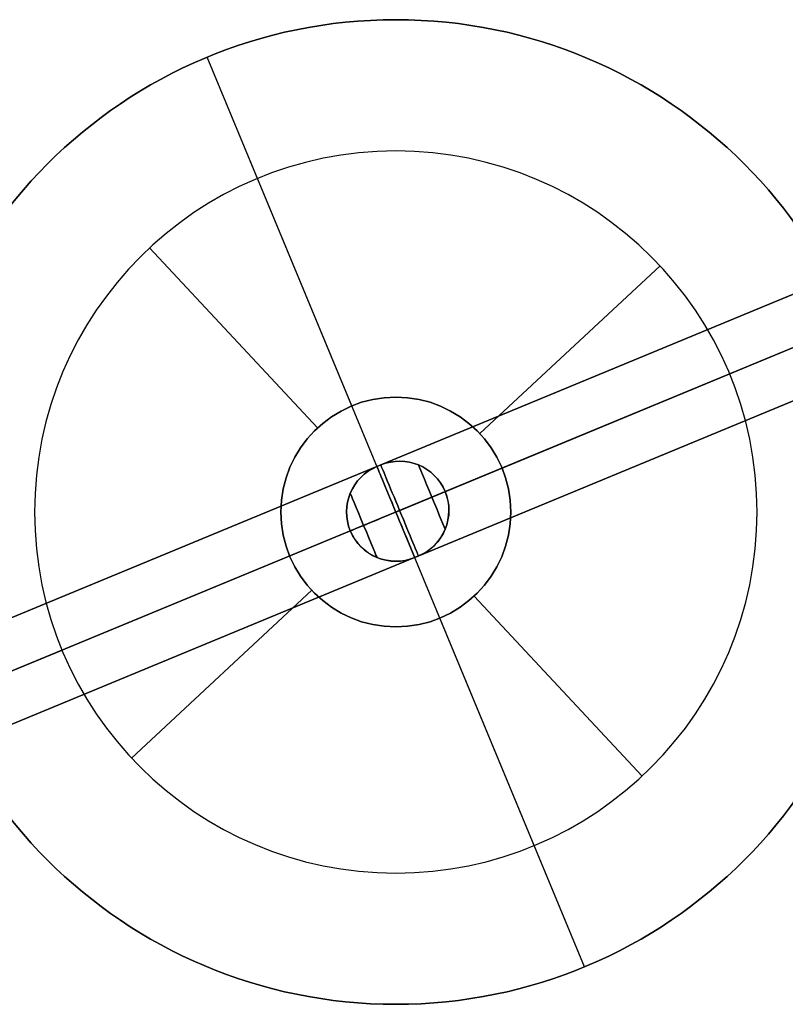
# Model space of a CAD drawing. Extents: x -3378 to 3007, y -425 to 173.
# Tile 343 of 396: x 2241 to 2264, y 12 to 42. Entities that reach past the tile are written whole.
import ezdxf

# ---------------------------------------------------------------- set-up
doc = ezdxf.new("R2010")
doc.units = 0
doc.layers.add('PREDEFINITO', color=7, linetype='CONTINUOUS')

msp = doc.modelspace()

# ---------------------------------------------------------------- linework, layer by layer
at = {"layer": 'PREDEFINITO'}
for p, q in [((2246.812, 40.932, 1255), (2246.812, 40.932, 1235)), ((2251.213, 30.308, 1255), (2246.812, 40.932, 1255)), ((2248.343, 37.237, 1235), (2246.812, 40.932, 1235)), ((2258.292, 13.216, 3155), (2246.812, 40.932, 3155)), ((2258.292, 13.216, 1255), (2246.812, 40.932, 1255)), ((2246.812, 40.932, 3155), (2246.812, 40.932, 1255)), ((2246.812, 40.932, 3155), (2246.812, 40.932, 3175)), ((2251.213, 30.308, 3155), (2246.812, 40.932, 3155)), ((2248.343, 37.237, 3175), (2246.812, 40.932, 3175)), ((2245.052, 35.121, 1235), (2245.052, 35.121, 1239)), ((2250.166, 29.635, 1239), (2245.052, 35.121, 1239)), ((2245.052, 35.121, 3175), (2245.052, 35.121, 3171)), ((2250.166, 29.635, 3171), (2245.052, 35.121, 3171)), ((2255.112, 29.461, 1239), (2260.599, 34.574, 1239)), ((2255.112, 29.461, 3171), (2260.599, 34.574, 3171)), ((2260.599, 34.574, 1235), (2260.599, 34.574, 1239)), ((2260.599, 34.574, 3175), (2260.599, 34.574, 3171)), ((2251.978, 28.46, 2061.458), (2265.767, 34.172, 2061.458)), ((2251.978, 28.46, 1837.917), (2265.767, 34.172, 1837.917)), ((2251.978, 28.46, 1614.375), (2265.767, 34.172, 1614.375)), ((2265.767, 34.172, 2285), (2251.978, 28.46, 2285)), ((2265.767, 34.172, 1390.834), (2251.978, 28.46, 1390.834)), ((2266.41, 32.815, 3155), (2238.694, 21.334, 3155)), ((2266.41, 32.815, 1255), (2238.694, 21.334, 1255)), ((2266.41, 32.815, 2286.5), (2252.552, 27.074, 2286.5)), ((2266.41, 32.815, 2283.5), (2252.552, 27.074, 2283.5)), ((2252.552, 27.074, 2062.958), (2266.41, 32.815, 2062.958)), ((2252.552, 27.074, 2059.958), (2266.41, 32.815, 2059.958)), ((2252.552, 27.074, 1839.417), (2266.41, 32.815, 1839.417)), ((2252.552, 27.074, 1836.417), (2266.41, 32.815, 1836.417)), ((2252.552, 27.074, 1612.875), (2266.41, 32.815, 1612.875)), ((2252.552, 27.074, 1615.875), (2266.41, 32.815, 1615.875)), ((2266.41, 32.815, 1389.334), (2252.552, 27.074, 1389.334)), ((2266.41, 32.815, 1392.334), (2252.552, 27.074, 1392.334)), ((2255.786, 28.414, 1255), (2266.41, 32.815, 1255)), ((2255.786, 28.414, 3155), (2266.41, 32.815, 3155)), ((2262.715, 31.284, 1235), (2266.41, 32.815, 1235)), ((2262.715, 31.284, 3175), (2266.41, 32.815, 3175)), ((2266.915, 31.4, 2285), (2253.126, 25.688, 2285)), ((2266.915, 31.4, 1390.834), (2253.126, 25.688, 1390.834)), ((2253.126, 25.688, 2061.458), (2266.915, 31.4, 2061.458)), ((2253.126, 25.688, 1837.917), (2266.915, 31.4, 1837.917)), ((2253.126, 25.688, 1614.375), (2266.915, 31.4, 1614.375)), ((2254.01, 30.256, 1255), (2254.01, 30.256, 1239)), ((2254.01, 30.256, 3155), (2254.01, 30.256, 3171)), ((2252.094, 28.508, 2348.542), (2238.189, 22.749, 2348.542)), ((2252.094, 28.508, 2572.083), (2238.189, 22.749, 2572.083)), ((2252.094, 28.508, 2795.625), (2238.189, 22.749, 2795.625)), ((2238.189, 22.749, 2125), (2252.094, 28.508, 2125)), ((2238.189, 22.749, 3019.166), (2252.094, 28.508, 3019.166)), ((2249.37, 28.533, 1255), (2249.37, 28.533, 1239)), ((2249.37, 28.533, 3155), (2249.37, 28.533, 3171)), ((2238.694, 21.334, 2123.5), (2252.668, 27.122, 2123.5)), ((2238.694, 21.334, 2126.5), (2252.668, 27.122, 2126.5)), ((2252.668, 27.122, 2347.042), (2238.694, 21.334, 2347.042)), ((2252.668, 27.122, 2350.042), (2238.694, 21.334, 2350.042)), ((2252.668, 27.122, 2570.583), (2238.694, 21.334, 2570.583)), ((2252.668, 27.122, 2573.583), (2238.694, 21.334, 2573.583)), ((2252.668, 27.122, 2797.125), (2238.694, 21.334, 2797.125)), ((2252.668, 27.122, 2794.125), (2238.694, 21.334, 2794.125)), ((2238.694, 21.334, 3020.666), (2252.668, 27.122, 3020.666)), ((2238.694, 21.334, 3017.666), (2252.668, 27.122, 3017.666)), ((2238.694, 21.334, 1255), (2249.318, 25.735, 1255)), ((2238.694, 21.334, 3155), (2249.318, 25.735, 3155)), ((2239.337, 19.977, 2125), (2253.242, 25.736, 2125)), ((2239.337, 19.977, 3019.166), (2253.242, 25.736, 3019.166)), ((2253.242, 25.736, 2348.542), (2239.337, 19.977, 2348.542)), ((2253.242, 25.736, 2572.083), (2239.337, 19.977, 2572.083)), ((2253.242, 25.736, 2795.625), (2239.337, 19.977, 2795.625)), ((2255.734, 25.616, 1255), (2255.734, 25.616, 1239)), ((2255.734, 25.616, 3155), (2255.734, 25.616, 3171)), ((2244.505, 19.574, 1239), (2249.992, 24.688, 1239)), ((2244.505, 19.574, 3171), (2249.992, 24.688, 3171)), ((2260.052, 19.028, 1239), (2254.938, 24.514, 1239)), ((2260.052, 19.028, 3171), (2254.938, 24.514, 3171)), ((2251.094, 23.893, 1255), (2251.094, 23.893, 1239)), ((2251.094, 23.893, 3155), (2251.094, 23.893, 3171)), ((2258.292, 13.216, 1255), (2253.891, 23.841, 1255)), ((2258.292, 13.216, 3155), (2253.891, 23.841, 3155)), ((2238.694, 21.334, 1235), (2242.389, 22.865, 1235)), ((2238.694, 21.334, 3175), (2242.389, 22.865, 3175)), ((2244.505, 19.574, 1235), (2244.505, 19.574, 1239)), ((2244.505, 19.574, 3175), (2244.505, 19.574, 3171)), ((2260.052, 19.028, 1235), (2260.052, 19.028, 1239)), ((2260.052, 19.028, 3175), (2260.052, 19.028, 3171)), ((2258.292, 13.216, 1235), (2256.762, 16.912, 1235)), ((2258.292, 13.216, 3175), (2256.762, 16.912, 3175)), ((2258.292, 13.216, 1255), (2258.292, 13.216, 1235)), ((2258.292, 13.216, 3155), (2258.292, 13.216, 1255)), ((2258.292, 13.216, 3155), (2258.292, 13.216, 3175))]:
    msp.add_line(p, q, dxfattribs=at)
for centre, radius in [((2252.552, 27.074, 1255), 15), ((2252.552, 27.074, 1235), 15), ((2252.552, 27.074, 1245), 15), ((2252.552, 27.074, 3155), 15), ((2252.552, 27.074, 3175), 15), ((2252.552, 27.074, 3165), 15), ((2252.552, 27.074, 1239), 3.5), ((2252.552, 27.074, 1247), 3.5), ((2252.552, 27.074, 3171), 3.5), ((2252.552, 27.074, 3163), 3.5)]:
    msp.add_circle(centre, radius, dxfattribs=at)
at = {"layer": 'PREDEFINITO', "extrusion": (0, 0, -1)}
for centre, radius in [((-2252.552, 27.074, -3155), 15), ((-2252.552, 27.074, -1255), 15), ((-2252.552, 27.074, -2205), 15), ((-2252.552, 27.074, -1235), 11), ((-2252.552, 27.074, -1239), 11), ((-2252.552, 27.074, -1237), 11), ((-2252.552, 27.074, -3175), 11), ((-2252.552, 27.074, -3171), 11), ((-2252.552, 27.074, -3173), 11), ((-2252.552, 27.074, -1255), 3.5), ((-2252.552, 27.074, -3155), 3.5)]:
    msp.add_circle(centre, radius, dxfattribs=at)
at = {"layer": 'PREDEFINITO', "extrusion": (0.92388, 0.382683, 8.32667e-16)}
for centre in [(-837.001, 2125, 2091.573), (-837.001, 2348.542, 2091.573), (-837.001, 2572.083, 2091.573), (-837.001, 1614.375, 2091.448), (-837.001, 1390.834, 2091.448)]:
    msp.add_circle(centre, 1.5, dxfattribs=at)
at = {"layer": 'PREDEFINITO', "extrusion": (-0.92388, -0.382683, -8.32667e-16)}
for centre in [(837.001, 2795.625, -2091.573), (837.001, 3019.166, -2091.573), (837.001, 2285, -2091.448), (837.001, 2061.458, -2091.448), (837.001, 1837.917, -2091.448)]:
    msp.add_circle(centre, 1.5, dxfattribs=at)
at = {"layer": 'PREDEFINITO', "extrusion": (0.92388, 0.382683, 0)}
for centre in [(-837.001, 2125, 2092.634), (-837.001, 2348.542, 2092.634), (-837.001, 2572.083, 2092.634), (-837.001, 3019.166, 2092.634), (-837.001, 1614.375, 2090.387)]:
    msp.add_circle(centre, 1.061, dxfattribs=at)
at = {"layer": 'PREDEFINITO', "extrusion": (-0.92388, -0.382683, 0)}
for centre in [(837.001, 2795.625, -2092.634), (837.001, 2285, -2090.387), (837.001, 2061.458, -2090.387), (837.001, 1837.917, -2090.387), (837.001, 1390.834, -2090.387)]:
    msp.add_circle(centre, 1.061, dxfattribs=at)
at = {"layer": 'PREDEFINITO', "extrusion": (7.69284e-16, 3.18648e-16, -1)}
for centre, start, end in [((-2252.668, 27.122, -2348.542), 67.5, 157.5), ((-2252.668, 27.122, -2572.083), 67.5, 157.5), ((-2252.552, 27.074, -1614.375), 337.5, 67.5), ((-2252.668, 27.122, -3019.166), 157.5, 247.5), ((-2252.552, 27.074, -2285), 247.5, 337.5)]:
    msp.add_arc(centre, 1.5, start, end, dxfattribs=at)
at = {"layer": 'PREDEFINITO', "extrusion": (-7.69284e-16, -3.18648e-16, -1)}
for centre, start, end in [((-2252.668, 27.122, -2125), 67.5, 157.5), ((-2252.552, 27.074, -1390.834), 337.5, 67.5), ((-2252.668, 27.122, -2795.625), 157.5, 247.5), ((-2252.552, 27.074, -2061.458), 247.5, 337.5), ((-2252.552, 27.074, -1837.917), 247.5, 337.5)]:
    msp.add_arc(centre, 1.5, start, end, dxfattribs=at)
at = {"layer": 'PREDEFINITO'}
for centre, start, end in [((2252.668, 27.122, 2795.625), 22.5, 112.5), ((2252.668, 27.122, 3019.166), 22.5, 112.5), ((2252.552, 27.074, 2061.458), 112.5, 202.5), ((2252.552, 27.074, 1837.917), 112.5, 202.5), ((2252.552, 27.074, 2285), 112.5, 202.5), ((2252.668, 27.122, 2125), 292.5, 22.5), ((2252.668, 27.122, 2348.542), 292.5, 22.5), ((2252.668, 27.122, 2572.083), 292.5, 22.5), ((2252.552, 27.074, 1390.834), 202.5, 292.5), ((2252.552, 27.074, 1614.375), 202.5, 292.5)]:
    msp.add_arc(centre, 1.5, start, end, dxfattribs=at)
at = {"layer": 'PREDEFINITO', "extrusion": (0.382683, -0.92388, -1.61037e-17)}
for centre, start, end in [((2091.573, 2125, 837.001), 270, 0), ((2091.448, 2061.458, 837.001), 90, 180), ((2091.448, 1837.917, 837.001), 90, 180), ((2091.448, 1390.834, 837.001), 180, 270)]:
    msp.add_arc(centre, 1.5, start, end, dxfattribs=at)
at = {"layer": 'PREDEFINITO', "extrusion": (-0.382683, 0.92388, -1.61037e-17)}
for centre, start, end in [((-2091.573, 2125, -837.001), 90, 180), ((-2091.448, 2061.458, -837.001), 270, 0), ((-2091.448, 1837.917, -837.001), 270, 0), ((-2091.448, 1390.834, -837.001), 0, 90)]:
    msp.add_arc(centre, 1.5, start, end, dxfattribs=at)
at = {"layer": 'PREDEFINITO', "extrusion": (-0.382683, 0.92388, 2.10033e-17)}
for centre, start, end in [((-2091.573, 2348.542, -837.001), 90, 180), ((-2091.573, 2572.083, -837.001), 90, 180), ((-2091.448, 1614.375, -837.001), 0, 90)]:
    msp.add_arc(centre, 1.5, start, end, dxfattribs=at)
at = {"layer": 'PREDEFINITO', "extrusion": (0.382683, -0.92388, 2.10033e-17)}
for centre, start, end in [((2091.573, 2348.542, 837.001), 270, 0), ((2091.573, 2572.083, 837.001), 270, 0), ((2091.448, 1614.375, 837.001), 180, 270)]:
    msp.add_arc(centre, 1.5, start, end, dxfattribs=at)
at = {"layer": 'PREDEFINITO', "extrusion": (-0.382683, 0.92388, -1.77275e-18)}
msp.add_arc((-2091.573, 2795.625, -837.001), 1.5, 180, 270, dxfattribs=at)
at = {"layer": 'PREDEFINITO', "extrusion": (0.382683, -0.92388, -1.77275e-18)}
msp.add_arc((2091.573, 2795.625, 837.001), 1.5, 360, 90, dxfattribs=at)
at = {"layer": 'PREDEFINITO', "extrusion": (-0.382683, 0.92388, 1.61037e-17)}
for centre, start, end in [((-2091.573, 3019.166, -837.001), 180, 270), ((-2091.448, 2285, -837.001), 270, 360)]:
    msp.add_arc(centre, 1.5, start, end, dxfattribs=at)
at = {"layer": 'PREDEFINITO', "extrusion": (0.382683, -0.92388, 1.61037e-17)}
for centre, start, end in [((2091.573, 3019.166, 837.001), 360, 90), ((2091.448, 2285, 837.001), 90, 180)]:
    msp.add_arc(centre, 1.5, start, end, dxfattribs=at)

doc.saveas('drawing.dxf')
